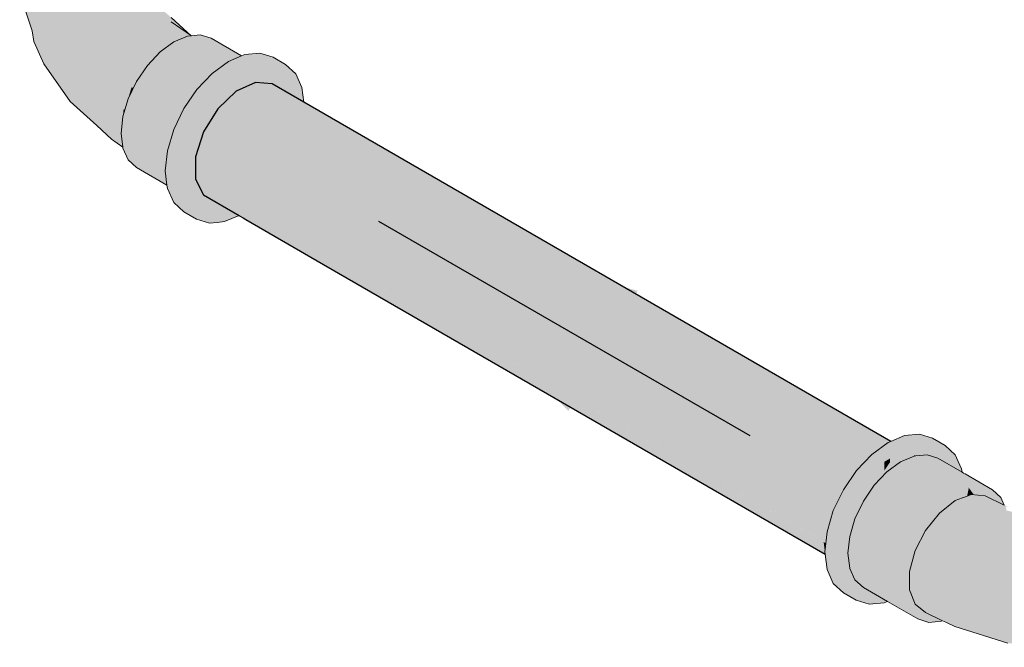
# Model space of a CAD drawing. Header units: millimetres. Extents: x 2 to 902, y -447 to 199.
# Tile 309 of 656: x 68.363 to 69.281, y 88.162 to 88.747. Entities that reach past the tile are written whole.
import ezdxf

# ---------------------------------------------------------------- set-up
doc = ezdxf.new("R2010")
doc.units = ezdxf.units.MM
doc.header["$MEASUREMENT"] = 0
for name, color, linetype, lineweight in [('AF-Condutos', 4, 'Continuous', 25), ('AF-Conexões', 9, 'Continuous', 18), ('AF-Sentido conduto', 9, 'Continuous', 30)]:
    doc.layers.add(name, color=color, linetype=linetype, lineweight=lineweight)

msp = doc.modelspace()

# ---------------------------------------------------------------- hatches: boundary and pattern name
at = {"layer": 'AF-Condutos', "linetype": 'Continuous'}
for points in [[(68.62773, 88.66946), (69.1753, 88.35371), (68.62768, 88.66987), (68.5981, 88.68695), (68.58252, 88.68835), (68.5646, 88.68018), (68.54748, 88.66386), (68.5341, 88.64223), (68.63908, 88.57678), (69.12517, 88.30085), (69.12685, 88.2999), (69.12689, 88.29998), (69.1252, 88.30095), (68.63844, 88.58198), (69.12689, 88.29998), (69.12709, 88.30039), (68.63515, 88.60889), (69.13789, 88.32288), (68.63515, 88.60889), (69.12592, 88.30112), (69.12709, 88.30039), (69.13106, 88.30864), (69.13997, 88.32169), (69.14002, 88.32176), (69.13794, 88.32296), (68.63458, 88.61358), (69.14002, 88.32176), (69.14026, 88.32211), (68.63152, 88.63856), (69.15526, 88.33916), (68.63112, 88.64177), (69.15526, 88.33916), (69.1555, 88.33942), (68.62888, 88.66011), (69.16887, 88.34981), (68.62868, 88.66169), (69.16887, 88.34981), (69.16904, 88.34994)], [(69.17468, 88.35405), (68.62773, 88.66946), (69.16795, 88.35058), (69.1693, 88.35012), (69.17269, 88.3526), (69.17528, 88.3537)], [(68.62888, 88.66011), (69.15503, 88.33971), (69.15578, 88.33972), (69.15745, 88.34148), (69.16884, 88.34979), (69.16656, 88.3511), (69.16884, 88.34979), (69.16887, 88.34981), (69.16659, 88.35113)], [(68.5673, 88.56428), (68.56913, 88.56506), (68.57693, 88.56838), (68.57474, 88.56915), (68.57694, 88.56839), (68.57515, 88.56945), (68.57697, 88.56837), (68.64507, 88.52788), (69.11267, 88.25987), (69.11468, 88.25876), (69.11267, 88.25992), (68.6449, 88.52925), (69.11266, 88.25995), (68.6448, 88.53007), (69.11468, 88.25879), (69.11471, 88.25909), (69.11473, 88.25929), (68.64259, 88.54815), (68.64348, 88.54084), (68.64259, 88.54815), (68.59003, 88.58031), (68.58892, 88.58098), (68.58438, 88.57618), (68.58892, 88.58098), (68.64259, 88.54815), (69.11311, 88.26029), (69.11473, 88.25929), (69.11581, 88.26935), (69.11821, 88.27744), (69.11676, 88.27827), (69.11821, 88.27744), (69.11822, 88.27748), (69.11677, 88.27832), (68.64232, 88.55037), (69.11677, 88.27832), (69.11822, 88.27748), (69.11824, 88.27753), (69.11677, 88.27837), (68.64206, 88.55245), (69.11824, 88.27753), (69.11838, 88.27799), (68.63908, 88.57678), (68.59023, 88.58237), (68.63908, 88.57678), (68.60504, 88.598), (68.5341, 88.64223), (68.52677, 88.61901), (68.52677, 88.59821), (68.57579, 88.56992), (68.5775, 88.56893), (68.57579, 88.56992), (68.52677, 88.59821), (68.5341, 88.58345)], [(68.63152, 88.63856), (69.13953, 88.32256), (69.14026, 88.32211), (69.14086, 88.32298), (69.14325, 88.32649), (69.15521, 88.33912), (69.15282, 88.34049), (69.15521, 88.33912), (69.15526, 88.33916), (69.15285, 88.34054)], [(69.1168, 88.27897), (69.11838, 88.27799), (69.12169, 88.28915), (69.12685, 88.2999), (69.12517, 88.30085), (68.63908, 88.57678)], [(68.56772, 88.56404), (68.57105, 88.56211), (68.57377, 88.56054), (68.64619, 88.51873), (69.11404, 88.24862), (69.11399, 88.24906), (68.64507, 88.52788), (68.5878, 88.56193), (68.57697, 88.56837), (68.57693, 88.56838), (68.56913, 88.56506), (68.5673, 88.56428)], [(69.11366, 88.24925), (69.11399, 88.24906), (69.1138, 88.2506), (69.11267, 88.25987), (68.64507, 88.52788)], [(69.16795, 88.35058), (69.16904, 88.34994), (69.16927, 88.3501)], [(69.15503, 88.33971), (69.1555, 88.33942), (69.15578, 88.33972)], [(69.19731, 88.34005), (69.19737, 88.34002), (69.19876, 88.34016)], [(69.11267, 88.25987), (69.1138, 88.2506), (69.11467, 88.25873)]]:
    msp.add_hatch(color=151, dxfattribs=at).paths.add_polyline_path(points)
at = {"layer": 'AF-Conexões', "linetype": 'Continuous'}
for points in [[(68.49855, 88.9729), (68.4937, 88.97108), (68.49809, 88.96921), (68.50644, 88.96566), (68.4937, 88.97108), (68.51915, 88.95638), (68.54121, 88.92894), (68.53103, 88.94385), (68.54121, 88.92894), (68.54903, 88.91267), (68.55325, 88.87327), (68.55123, 88.89207), (68.54903, 88.91267), (68.54789, 88.90067), (68.54903, 88.91267), (68.54442, 88.92226), (68.54121, 88.92894), (68.546, 88.90555), (68.54661, 88.90399), (68.54722, 88.90242), (68.54772, 88.89883), (68.54848, 88.89343), (68.5525, 88.87381), (68.55012, 88.88545), (68.54848, 88.89343), (68.54936, 88.88717), (68.54984, 88.8838), (68.54943, 88.8814), (68.55057, 88.87858), (68.54943, 88.8814), (68.54908, 88.87928), (68.55088, 88.8764), (68.5511, 88.87483), (68.55121, 88.87403), (68.5511, 88.87483), (68.55088, 88.8764), (68.54908, 88.87928), (68.54866, 88.87681), (68.54863, 88.87663), (68.55069, 88.87513), (68.54863, 88.87663), (68.54984, 88.8838), (68.54722, 88.90242), (68.52497, 88.89948), (68.53338, 88.89061), (68.52497, 88.89948), (68.51827, 88.8986), (68.54722, 88.90242), (68.53969, 88.92181), (68.52817, 88.93961), (68.51403, 88.95371), (68.49322, 88.93228), (68.49966, 88.91219), (68.49322, 88.93228), (68.51403, 88.95371), (68.49899, 88.9624), (68.45718, 88.93689), (68.44066, 88.91573), (68.45434, 88.91378), (68.45595, 88.92687), (68.47431, 88.94026), (68.45818, 88.9285), (68.45909, 88.92007), (68.45818, 88.9285), (68.45595, 88.92687), (68.45434, 88.91378), (68.45985, 88.91299), (68.46574, 88.91215), (68.44066, 88.91573), (68.45718, 88.93689), (68.45727, 88.93694), (68.45723, 88.93727), (68.45727, 88.93694), (68.49899, 88.9624), (68.45762, 88.94046), (68.49899, 88.9624), (68.48485, 88.96462), (68.45799, 88.94345), (68.45668, 88.94241), (68.45693, 88.94009), (68.45668, 88.94241), (68.44717, 88.93492), (68.45668, 88.94241), (68.45628, 88.94607), (68.45668, 88.94241), (68.45799, 88.94345), (68.48485, 88.96462), (68.45868, 88.949), (68.45613, 88.94748), (68.45868, 88.949), (68.48485, 88.96462), (68.47332, 88.96011), (68.45881, 88.95008), (68.45605, 88.94817), (68.44829, 88.9428), (68.41017, 88.9078), (68.42033, 88.91561), (68.41017, 88.9078), (68.39152, 88.88025), (68.41097, 88.89811), (68.39152, 88.88025), (68.38522, 88.87219), (68.37539, 88.85091), (68.39354, 88.86823), (68.41714, 88.88922), (68.43851, 88.89558), (68.41714, 88.88922), (68.39354, 88.86823), (68.37539, 88.85091), (68.3664, 88.81797), (68.36269, 88.78907), (68.36562, 88.7625), (68.36719, 88.79255), (68.3792, 88.8363), (68.36719, 88.79255), (68.36562, 88.7625), (68.37436, 88.73637), (68.37581, 88.72652), (68.38531, 88.70575), (68.40992, 88.67063), (68.43459, 88.64832), (68.40139, 88.68539), (68.38875, 88.71109), (68.38582, 88.73898), (68.37795, 88.77276), (68.3782, 88.80287), (68.37795, 88.77276), (68.38582, 88.73898), (68.38875, 88.71109), (68.40139, 88.68539), (68.43459, 88.64832), (68.40859, 88.68706), (68.4094, 88.72086), (68.39878, 88.74567), (68.39965, 88.78427), (68.39504, 88.80717), (68.39821, 88.84825), (68.41966, 88.87162), (68.39821, 88.84825), (68.39504, 88.80717), (68.39965, 88.78427), (68.39878, 88.74567), (68.4094, 88.72086), (68.42025, 88.73656), (68.40852, 88.76182), (68.41878, 88.77843), (68.41276, 88.81012), (68.40626, 88.83159), (68.42863, 88.85188), (68.40626, 88.83159), (68.41276, 88.81012), (68.42382, 88.82676), (68.43944, 88.83391), (68.44484, 88.8719), (68.46483, 88.88985), (68.44484, 88.8719), (68.43944, 88.83391), (68.42382, 88.82676), (68.41276, 88.81012), (68.41878, 88.77843), (68.40852, 88.76182), (68.42025, 88.73656), (68.4403, 88.76074), (68.42967, 88.79312), (68.4403, 88.76074), (68.42025, 88.73656), (68.4094, 88.72086), (68.40859, 88.68706), (68.43459, 88.64832), (68.4483, 88.63532), (68.4588, 88.62806), (68.45862, 88.62952), (68.45813, 88.63353), (68.45761, 88.63785), (68.43353, 88.66468), (68.46089, 88.66318), (68.46186, 88.66644), (68.43472, 88.69069), (68.46874, 88.68328), (68.46989, 88.68569), (68.44833, 88.70704), (68.47967, 88.70109), (68.48117, 88.70329), (68.44658, 88.73324), (68.49515, 88.71784), (68.47412, 88.73768), (68.49264, 88.7202), (68.50598, 88.72588), (68.49264, 88.7202), (68.49515, 88.71784), (68.49959, 88.72108), (68.5061, 88.72583), (68.50643, 88.72606), (68.5084, 88.72751), (68.50643, 88.72606), (68.50924, 88.72726), (68.50872, 88.72773), (68.49251, 88.7425), (68.4622, 88.7675), (68.49251, 88.7425), (68.5158, 88.73115), (68.517, 88.73056), (68.51916, 88.73148), (68.51977, 88.73174), (68.51916, 88.73148), (68.52017, 88.73158), (68.5199, 88.7318), (68.50391, 88.74472), (68.52279, 88.73184), (68.50403, 88.74893), (68.47896, 88.77004), (68.47355, 88.7888), (68.4519, 88.79774), (68.45573, 88.8307), (68.45522, 88.82629), (68.463, 88.81361), (68.45522, 88.82629), (68.4519, 88.79774), (68.47355, 88.7888), (68.47436, 88.7951), (68.47541, 88.80333), (68.47687, 88.81529), (68.47819, 88.82606), (68.47114, 88.83609), (68.46706, 88.84189), (68.47819, 88.82606), (68.48348, 88.85319), (68.46839, 88.86626), (68.48517, 88.88495), (68.47844, 88.87746), (68.48444, 88.87113), (68.47844, 88.87746), (68.46839, 88.86626), (68.48348, 88.85319), (68.49174, 88.86341), (68.49142, 88.86301), (68.48348, 88.85319), (68.47819, 88.82606), (68.4865, 88.79723), (68.48939, 88.81498), (68.49525, 88.82667), (68.50192, 88.83998), (68.49916, 88.83983), (68.49185, 88.83943), (68.50192, 88.83998), (68.49701, 88.85785), (68.49646, 88.85844), (68.4937, 88.86135), (68.49646, 88.85844), (68.49664, 88.8592), (68.49646, 88.85844), (68.49701, 88.85785), (68.50192, 88.83998), (68.50124, 88.85339), (68.50111, 88.85595), (68.50119, 88.85429), (68.50644, 88.85206), (68.50119, 88.85429), (68.50124, 88.85339), (68.50356, 88.85093), (68.50124, 88.85339), (68.50149, 88.84841), (68.50564, 88.848), (68.50587, 88.8485), (68.50564, 88.848), (68.50149, 88.84841), (68.50192, 88.83998), (68.5077, 88.84657), (68.50642, 88.84792), (68.5077, 88.84657), (68.50869, 88.84769), (68.50192, 88.83998), (68.5023, 88.83658), (68.50511, 88.83745), (68.5023, 88.83658), (68.50292, 88.83119), (68.51046, 88.83911), (68.51609, 88.84501), (68.51301, 88.84726), (68.51276, 88.84744), (68.51267, 88.8473), (68.50708, 88.83806), (68.50545, 88.83756), (68.50617, 88.83778), (68.50685, 88.83799), (68.50708, 88.83806), (68.50722, 88.83864), (68.50708, 88.83806), (68.51267, 88.8473), (68.51276, 88.84744), (68.51237, 88.84755), (68.51225, 88.84734), (68.511, 88.84519), (68.50786, 88.84121), (68.51095, 88.84747), (68.50946, 88.84762), (68.51095, 88.84747), (68.50786, 88.84121), (68.511, 88.84519), (68.51225, 88.84734), (68.51237, 88.84755), (68.51276, 88.84744), (68.51243, 88.84766), (68.51138, 88.84834), (68.51244, 88.84768), (68.51252, 88.8478), (68.51142, 88.84842), (68.51252, 88.8478), (68.51244, 88.84768), (68.51276, 88.84744), (68.51301, 88.84726), (68.51609, 88.84501), (68.51484, 88.84708), (68.51609, 88.84501), (68.51778, 88.84679), (68.51674, 88.84689), (68.51778, 88.84679), (68.51809, 88.84711), (68.51697, 88.84758), (68.51809, 88.84711), (68.51837, 88.8474), (68.54439, 88.87972), (68.5223, 88.86319), (68.51369, 88.84898), (68.5223, 88.86319), (68.51329, 88.84914), (68.51319, 88.84898), (68.51329, 88.84914), (68.5117, 88.84898), (68.51015, 88.84935), (68.5117, 88.84898), (68.51329, 88.84914), (68.5223, 88.86319), (68.51857, 88.85828), (68.5197, 88.86023), (68.51204, 88.84968), (68.5197, 88.86023), (68.51411, 88.85387), (68.51087, 88.85017), (68.5197, 88.86023), (68.51857, 88.85828), (68.5223, 88.86319), (68.52214, 88.86445), (68.52019, 88.87934), (68.51048, 88.85034), (68.52019, 88.87934), (68.50734, 88.85167), (68.50725, 88.85147), (68.50716, 88.85175), (68.50019, 88.87387), (68.50725, 88.85147), (68.52019, 88.87934), (68.54108, 88.88248), (68.54069, 88.88242), (68.54212, 88.88138), (68.54069, 88.88242), (68.52019, 88.87934), (68.5223, 88.86319), (68.54398, 88.87942), (68.54439, 88.87972), (68.54407, 88.87933), (68.51837, 88.8474), (68.54506, 88.87828), (68.54557, 88.87886), (68.54506, 88.87828), (68.54656, 88.87128), (68.54722, 88.86821), (68.54672, 88.87144), (68.54578, 88.87752), (68.54672, 88.87144), (68.54722, 88.86821), (68.54797, 88.87271), (68.54833, 88.87483), (68.54817, 88.87389), (68.54787, 88.87211), (68.552, 88.86846), (68.55188, 88.86929), (68.55162, 88.87112), (68.55159, 88.87139), (68.55127, 88.87363), (68.55338, 88.86949), (68.55369, 88.86917), (68.55338, 88.86949), (68.55127, 88.87363), (68.55252, 88.8704), (68.55127, 88.87363), (68.55159, 88.87139), (68.55162, 88.87112), (68.55188, 88.86929), (68.552, 88.86846), (68.55395, 88.86673), (68.55395, 88.8689), (68.55395, 88.87276), (68.55395, 88.8689), (68.55395, 88.86673), (68.55418, 88.86865), (68.55462, 88.87226), (68.55453, 88.87147), (68.55736, 88.87026), (68.55453, 88.87147), (68.55418, 88.86865), (68.55395, 88.86673), (68.55528, 88.86749), (68.55856, 88.86939), (68.55845, 88.8698), (68.55856, 88.86939), (68.55529, 88.86748), (68.55395, 88.86673), (68.55544, 88.86733), (68.55927, 88.86887), (68.55993, 88.86914), (68.55996, 88.86916), (68.55985, 88.86921), (68.55903, 88.86956), (68.55864, 88.86934), (68.55892, 88.8696), (68.55562, 88.88046), (68.55395, 88.89613), (68.55562, 88.88046), (68.55892, 88.8696), (68.55864, 88.86934), (68.55902, 88.86956), (68.60488, 88.89613), (68.60655, 88.90986), (68.60488, 88.92553), (68.59996, 88.94207), (68.59214, 88.95835), (68.59391, 88.95466), (68.59695, 88.94834), (68.61425, 88.92302), (68.60319, 88.94217), (68.59037, 88.96439), (68.5837, 88.97594), (68.58749, 88.96803), (68.58809, 88.96679), (68.58749, 88.96803), (68.5837, 88.97594), (68.5726, 88.99515), (68.56144, 89.00329), (68.57273, 88.98676), (68.56144, 89.00329), (68.55736, 89.00626), (68.57465, 88.98096), (68.58196, 88.97326), (68.57008, 88.98578), (68.55736, 88.99506), (68.54463, 89.00048), (68.49943, 88.98016), (68.49867, 88.97395), (68.49943, 88.98016), (68.48184, 88.97225), (68.4937, 88.97108)], [(68.49251, 88.7425), (68.50924, 88.72726), (68.517, 88.73056)], [(68.52264, 88.73183), (68.52279, 88.73184), (68.52212, 88.73245), (68.50391, 88.74472), (68.52017, 88.73158)], [(68.4948, 88.71795), (68.44658, 88.73324), (68.49311, 88.71635), (68.49069, 88.71723), (68.4871, 88.71197), (68.49069, 88.71723), (68.44658, 88.73324), (68.47845, 88.70565), (68.48698, 88.71179), (68.47845, 88.70565), (68.48103, 88.70341), (68.48117, 88.70329), (68.48141, 88.70364), (68.48183, 88.70426), (68.48451, 88.70818), (68.48183, 88.70426), (68.48623, 88.7089), (68.49324, 88.7163), (68.4937, 88.71678), (68.49515, 88.71784)], [(68.55053, 88.70288), (68.51916, 88.73148), (68.50643, 88.72606), (68.54878, 88.70161)], [(68.56787, 88.71233), (68.56965, 88.71309), (68.54121, 88.72951), (68.53103, 88.73266), (68.523, 88.73186), (68.52279, 88.73184), (68.52221, 88.73178), (68.52507, 88.72976), (68.52568, 88.73006), (68.53703, 88.7224), (68.52568, 88.73006), (68.52507, 88.72976), (68.52221, 88.73178), (68.51916, 88.73148), (68.53014, 88.72514), (68.53813, 88.72053), (68.54991, 88.71373), (68.55892, 88.70853), (68.56082, 88.70933), (68.56693, 88.71193)], [(68.55324, 88.70611), (68.55443, 88.70573), (68.55736, 88.70786), (68.55813, 88.70819), (68.55892, 88.70853), (68.55856, 88.70874), (68.55796, 88.7083), (68.55856, 88.70874), (68.54991, 88.71373), (68.51916, 88.73148), (68.54898, 88.7043), (68.55053, 88.70288), (68.55365, 88.70516), (68.55443, 88.70573)], [(68.52212, 88.73245), (68.52279, 88.73184), (68.523, 88.73186)], [(68.53882, 88.69326), (68.50643, 88.72606), (68.4937, 88.71678), (68.53727, 88.69163)], [(68.54745, 88.70238), (68.50643, 88.72606), (68.5382, 88.69389), (68.53882, 88.69326), (68.5396, 88.69409), (68.54212, 88.69675), (68.54878, 88.70161)], [(68.52725, 88.68077), (68.4937, 88.71678), (68.48183, 88.70426), (68.51709, 88.66591), (68.52591, 88.67881)], [(68.5354, 88.6927), (68.4937, 88.71678), (68.52712, 88.68091), (68.52725, 88.68077), (68.52742, 88.68102), (68.52792, 88.68175), (68.53727, 88.69163)], [(68.5673, 88.56428), (68.56708, 88.56441), (68.56695, 88.56448), (68.56324, 88.56662), (68.56267, 88.56695), (68.56023, 88.56836), (68.55965, 88.5687), (68.55423, 88.57182), (68.55234, 88.57292), (68.54429, 88.5629), (68.54547, 88.56052), (68.54429, 88.5629), (68.54659, 88.56576), (68.55234, 88.57292), (68.54751, 88.57571), (68.5341, 88.58345), (68.52859, 88.59455), (68.52782, 88.59611), (68.52677, 88.59322), (68.52677, 88.58768), (68.52677, 88.59322), (68.52782, 88.59611), (68.52771, 88.59633), (68.52677, 88.59519), (68.52677, 88.59493), (68.52677, 88.59519), (68.52253, 88.59013), (68.52677, 88.58532), (68.54138, 88.56876), (68.52677, 88.58532), (68.52253, 88.59013), (68.52677, 88.59519), (68.52771, 88.59633), (68.52677, 88.59545), (68.52166, 88.59063), (68.51621, 88.58551), (68.51586, 88.58439), (68.51562, 88.58364), (68.52677, 88.5772), (68.51562, 88.58364), (68.51586, 88.58439), (68.51621, 88.58551), (68.52166, 88.59063), (68.52677, 88.59548), (68.52154, 88.5907), (68.52677, 88.59551), (68.52771, 88.59633), (68.52677, 88.59821), (68.52677, 88.61901), (68.52955, 88.62781), (68.52677, 88.62621), (68.52276, 88.62389), (68.52011, 88.61961), (68.51792, 88.61606), (68.52277, 88.6063), (68.51792, 88.61606), (68.52011, 88.61961), (68.52276, 88.62389), (68.51598, 88.61998), (68.51699, 88.61456), (68.51598, 88.61998), (68.51561, 88.61233), (68.52011, 88.59786), (68.51561, 88.61233), (68.51598, 88.61998), (68.51225, 88.61782), (68.51225, 88.60689), (68.51285, 88.60786), (68.51325, 88.60852), (68.51285, 88.60786), (68.51476, 88.59461), (68.51285, 88.60786), (68.51225, 88.60689), (68.51361, 88.59528), (68.51225, 88.60689), (68.51225, 88.59607), (68.51225, 88.58558), (68.51225, 88.61782), (68.52749, 88.65711), (68.51813, 88.63762), (68.52749, 88.65711), (68.55389, 88.68995), (68.56913, 88.70106), (68.61502, 88.6869), (68.62601, 88.6835), (68.62013, 88.69651), (68.61077, 88.70519), (68.59858, 88.70895), (68.58372, 88.70497), (68.59858, 88.70895), (68.58438, 88.70755), (68.58142, 88.70629), (68.57193, 88.71177), (68.58142, 88.70629), (68.58438, 88.70755), (68.59858, 88.70895), (68.61077, 88.70519), (68.599, 88.71199), (68.5868, 88.71575), (68.5726, 88.71435), (68.56965, 88.71309), (68.55736, 88.70786), (68.54212, 88.69675), (68.53969, 88.67495), (68.54212, 88.69675), (68.52792, 88.68175), (68.51572, 88.66391), (68.50636, 88.64442), (68.50047, 88.62462), (68.51024, 88.59906), (68.50047, 88.62462), (68.49847, 88.60586), (68.51186, 88.58581), (68.49847, 88.60586), (68.50008, 88.59261), (68.50957, 88.58713), (68.50008, 88.59261), (68.50047, 88.58942), (68.50636, 88.57642), (68.51572, 88.56774), (68.52749, 88.56094), (68.51813, 88.56962), (68.52749, 88.56094), (68.53969, 88.55718), (68.51225, 88.58262), (68.51427, 88.58442), (68.51842, 88.5925), (68.51427, 88.58442), (68.51649, 88.58638), (68.52143, 88.59076), (68.51637, 88.58602), (68.51451, 88.58428), (68.51635, 88.58595), (68.51451, 88.58428), (68.51633, 88.58589), (68.51451, 88.58428), (68.51549, 88.58322), (68.51451, 88.58428), (68.51637, 88.58602), (68.52143, 88.59076), (68.51649, 88.58638), (68.51427, 88.58442), (68.51225, 88.58262), (68.51469, 88.58068), (68.52677, 88.57108), (68.51469, 88.58068), (68.51225, 88.58262), (68.51461, 88.58043), (68.52677, 88.56915), (68.53969, 88.55718), (68.54583, 88.55979), (68.54626, 88.55894), (68.54583, 88.55979), (68.53969, 88.55718), (68.54678, 88.55788), (68.55389, 88.55858)], [(68.47165, 88.68935), (68.47967, 88.70109), (68.47749, 88.70151), (68.44833, 88.70704), (68.46945, 88.68612), (68.46989, 88.68569)], [(68.5079, 88.64762), (68.50895, 88.64982), (68.51572, 88.66391), (68.52258, 88.65995), (68.51683, 88.6662), (68.48183, 88.70426), (68.47165, 88.68935), (68.46383, 88.67307), (68.45891, 88.65653), (68.50687, 88.64548)], [(68.62601, 88.6835), (68.62171, 88.68483), (68.59374, 88.69347), (68.57886, 88.69806), (68.56913, 88.70106), (68.55506, 88.69081), (68.58755, 88.69304), (68.58987, 88.6917), (68.58755, 88.69304), (68.55506, 88.69081), (68.55389, 88.68995), (68.58077, 88.68755), (68.58186, 88.68805), (68.58252, 88.68835), (68.5981, 88.68695), (68.59853, 88.6867), (68.59931, 88.68625), (68.60005, 88.68582), (68.60937, 88.68044), (68.61102, 88.67949), (68.61347, 88.67808), (68.61367, 88.67796), (68.61504, 88.67717), (68.61569, 88.6768), (68.61719, 88.67593), (68.61736, 88.67583)], [(68.46101, 88.6672), (68.46186, 88.66644), (68.46383, 88.67307), (68.46698, 88.68367), (68.43472, 88.69069)], [(68.46698, 88.68367), (68.46383, 88.67307), (68.46874, 88.68328)], [(68.58077, 88.68755), (68.57306, 88.68824), (68.5631, 88.68913), (68.55687, 88.67905), (68.5631, 88.68913), (68.55389, 88.68995), (68.53529, 88.66681), (68.5548, 88.67571), (68.53529, 88.66681), (68.52749, 88.65711), (68.54543, 88.66192), (68.55024, 88.66833), (68.5511, 88.66972), (68.55024, 88.66833), (68.54543, 88.66192), (68.53984, 88.66042), (68.53811, 88.65494), (68.53984, 88.66042), (68.52749, 88.65711), (68.51993, 88.63763), (68.51225, 88.61782), (68.53466, 88.64399), (68.51225, 88.61782), (68.52276, 88.62389), (68.52955, 88.62781), (68.5341, 88.64223), (68.53539, 88.64431), (68.54644, 88.66219), (68.54748, 88.66386), (68.55423, 88.67029), (68.5646, 88.68018)], [(68.62601, 88.6835), (68.61738, 88.67582), (68.61751, 88.67574), (68.62768, 88.66987)], [(68.45662, 88.64882), (68.45799, 88.64789), (68.45891, 88.65653), (68.45963, 88.66325), (68.43353, 88.66468)], [(68.45699, 88.63854), (68.45761, 88.63785), (68.45724, 88.64087), (68.45799, 88.64789), (68.45624, 88.64909), (68.43353, 88.66468)], [(68.45963, 88.66325), (68.45891, 88.65653), (68.46089, 88.66318)], [(68.50248, 88.63138), (68.45891, 88.65653), (68.45724, 88.64087), (68.50184, 88.62922)], [(68.50061, 88.63246), (68.50248, 88.63138), (68.50636, 88.64442), (68.50687, 88.64548), (68.50669, 88.64552), (68.45891, 88.65653)], [(68.49826, 88.61718), (68.4996, 88.61641), (68.50047, 88.62462), (68.50184, 88.62922), (68.50099, 88.62944), (68.45724, 88.64087)], [(68.45724, 88.64087), (68.49859, 88.60696), (68.4996, 88.61641)], [(68.49995, 88.59374), (68.49973, 88.59554), (68.49944, 88.59791), (68.49939, 88.59829), (68.49916, 88.60015), (68.49867, 88.60418), (68.46639, 88.62282), (68.49831, 88.60439), (68.49847, 88.60586), (68.49859, 88.60696), (68.49831, 88.60719), (68.45724, 88.64087), (68.4588, 88.62806), (68.45891, 88.62713), (68.46383, 88.61627), (68.47165, 88.60902), (68.50008, 88.59261)], [(68.49867, 88.60418), (68.49847, 88.60586), (68.49831, 88.60439)], [(69.16924, 88.20331), (69.17219, 88.20456), (69.16978, 88.20596), (69.16962, 88.20605), (69.16924, 88.20627), (69.16078, 88.21115), (69.15987, 88.21168), (69.1497, 88.21755), (69.17219, 88.20456), (69.20062, 88.18815), (69.17345, 88.2051), (69.20062, 88.18815), (69.2108, 88.185), (69.22267, 88.18618), (69.19279, 88.1954), (69.18788, 88.20626), (69.1873, 88.21099), (69.18621, 88.22), (69.18788, 88.20626), (69.18788, 88.23566), (69.20062, 88.26848), (69.19279, 88.2522), (69.20062, 88.26848), (69.2108, 88.28339), (69.24284, 88.30675), (69.22753, 88.29559), (69.2108, 88.28339), (69.22177, 88.28843), (69.2108, 88.28339), (69.20482, 88.27463), (69.20062, 88.26848), (69.21847, 88.28431), (69.21951, 88.28561), (69.22058, 88.28695), (69.22349, 88.28921), (69.22776, 88.29255), (69.24274, 88.30583), (69.23382, 88.29792), (69.22776, 88.29255), (69.2327, 88.29641), (69.23539, 88.29851), (69.23768, 88.29937), (69.23956, 88.30176), (69.23768, 88.29937), (69.23969, 88.30012), (69.24129, 88.30312), (69.24255, 88.3041), (69.24129, 88.30312), (69.23969, 88.30012), (69.24206, 88.301), (69.2425, 88.30361), (69.24317, 88.30459), (69.2425, 88.30361), (69.24223, 88.30107), (69.23539, 88.29851), (69.22058, 88.28695), (69.23426, 88.26913), (69.23775, 88.28086), (69.23426, 88.26913), (69.23837, 88.26378), (69.22058, 88.28695), (69.20755, 88.27072), (69.19789, 88.25185), (69.19275, 88.23255), (69.22172, 88.22525), (69.2359, 88.24087), (69.22172, 88.22525), (69.19275, 88.23255), (69.19275, 88.21518), (69.23574, 88.19174), (69.26234, 88.188), (69.25718, 88.20086), (69.24501, 88.19568), (69.22428, 88.20487), (69.24251, 88.19679), (69.2494, 88.20181), (69.24251, 88.19679), (69.24501, 88.19568), (69.25718, 88.20086), (69.25512, 88.20598), (69.2529, 88.21152), (69.26234, 88.188), (69.23574, 88.19174), (69.23539, 88.1916), (69.23243, 88.19034), (69.2331, 88.18992), (69.23243, 88.19034), (69.23539, 88.1916), (69.23574, 88.19174), (69.23566, 88.19179), (69.19275, 88.21518), (69.19275, 88.2192), (69.19275, 88.22324), (69.19275, 88.22873), (69.18788, 88.23566), (69.18788, 88.22784), (69.18788, 88.20982), (69.18788, 88.20626), (69.19275, 88.20345), (69.19275, 88.20355), (69.19275, 88.20411), (69.19275, 88.20355), (69.19275, 88.20345), (69.19856, 88.2001), (69.19845, 88.20037), (69.19856, 88.2001), (69.20398, 88.19697), (69.20263, 88.19804), (69.19789, 88.20183), (69.19275, 88.20593), (69.19789, 88.20183), (69.22451, 88.18697), (69.22966, 88.18916), (69.22451, 88.18697), (69.23121, 88.18854), (69.24246, 88.18405), (69.23121, 88.18854), (69.22822, 88.18637), (69.23121, 88.18854), (69.22451, 88.18697), (69.22708, 88.18553), (69.22451, 88.18697), (69.19789, 88.20183), (69.20757, 88.1941), (69.22352, 88.18655), (69.22652, 88.18512), (69.23508, 88.18107), (69.28445, 88.16556), (69.27261, 88.17046), (69.28445, 88.16556), (69.31765, 88.16318), (69.29245, 88.1711), (69.31765, 88.16318), (69.32777, 88.16176), (69.35111, 88.16389), (69.32704, 88.17094), (69.29705, 88.1809), (69.28086, 88.19621), (69.29705, 88.1809), (69.32704, 88.17094), (69.35111, 88.16389), (69.38414, 88.17255), (69.41102, 88.18381), (69.43255, 88.19963), (69.40577, 88.18597), (69.36185, 88.1745), (69.40577, 88.18597), (69.43255, 88.19963), (69.45082, 88.22026), (69.45862, 88.22644), (69.47188, 88.24505), (69.48997, 88.28394), (69.49697, 88.31645), (69.48146, 88.26916), (69.46552, 88.24537), (69.44282, 88.22888), (69.41751, 88.20518), (69.39131, 88.19035), (69.41751, 88.20518), (69.44282, 88.22888), (69.46552, 88.24537), (69.48146, 88.26916), (69.49697, 88.31645), (69.47641, 88.27456), (69.44674, 88.25836), (69.43056, 88.23677), (69.39668, 88.21823), (69.37917, 88.20277), (69.34201, 88.18498), (69.31105, 88.19188), (69.34201, 88.18498), (69.37917, 88.20277), (69.39668, 88.21823), (69.43056, 88.23677), (69.44674, 88.25836), (69.42771, 88.2599), (69.41172, 88.23711), (69.39219, 88.2377), (69.36775, 88.21666), (69.35241, 88.20027), (69.32364, 88.20951), (69.35241, 88.20027), (69.36775, 88.21666), (69.34782, 88.21791), (69.3338, 88.22786), (69.29821, 88.21353), (69.27268, 88.22186), (69.29821, 88.21353), (69.3338, 88.22786), (69.34782, 88.21791), (69.36775, 88.21666), (69.39219, 88.2377), (69.41172, 88.23711), (69.42771, 88.2599), (69.39673, 88.26518), (69.37403, 88.2398), (69.39673, 88.26518), (69.42771, 88.2599), (69.44674, 88.25836), (69.47641, 88.27456), (69.49697, 88.31645), (69.50137, 88.33482), (69.5024, 88.34755), (69.50123, 88.34667), (69.498, 88.34424), (69.49452, 88.34162), (69.48331, 88.30736), (69.47094, 88.3318), (69.46764, 88.33101), (69.4602, 88.29538), (69.44961, 88.32854), (69.44695, 88.32834), (69.43924, 88.29898), (69.42872, 88.32911), (69.42607, 88.32931), (69.41743, 88.28438), (69.40648, 88.33413), (69.39981, 88.30601), (69.40569, 88.33079), (69.40648, 88.33413), (69.40146, 88.33636), (69.39408, 88.33963), (69.39411, 88.3395), (69.39408, 88.33963), (69.39371, 88.33979), (69.39148, 88.34078), (69.39371, 88.33979), (69.39128, 88.34162), (69.39113, 88.34094), (69.38644, 88.31951), (69.37995, 88.28076), (69.38644, 88.31951), (69.38463, 88.34535), (69.38453, 88.3467), (69.38265, 88.34811), (69.38213, 88.3485), (69.38265, 88.34811), (69.38207, 88.34893), (69.38202, 88.34859), (69.37882, 88.32827), (69.38054, 88.35106), (69.3751, 88.32629), (69.36937, 88.29401), (69.35582, 88.27995), (69.35889, 88.25674), (69.32845, 88.24358), (69.33252, 88.24534), (69.3396, 88.2584), (69.33252, 88.24534), (69.35889, 88.25674), (69.35582, 88.27995), (69.34996, 88.2775), (69.3423, 88.2743), (69.33118, 88.26956), (69.32124, 88.26533), (69.31613, 88.2543), (69.3131, 88.24777), (69.32124, 88.26533), (69.34207, 88.28696), (69.32523, 88.28058), (69.31226, 88.27982), (69.2973, 88.27893), (69.29883, 88.2766), (69.30281, 88.2705), (69.2973, 88.27893), (69.28602, 88.27163), (69.28428, 88.26574), (69.28405, 88.26497), (69.28428, 88.26574), (69.28602, 88.27163), (69.28389, 88.27024), (69.2833, 88.26475), (69.28291, 88.26113), (69.2821, 88.25841), (69.28261, 88.25833), (69.29508, 88.25636), (69.29132, 88.23675), (69.26674, 88.24193), (69.27659, 88.23985), (69.27907, 88.24821), (69.27659, 88.23985), (69.29132, 88.23675), (69.29508, 88.25636), (69.2821, 88.25841), (69.28291, 88.26113), (69.2833, 88.26475), (69.28389, 88.27024), (69.28528, 88.27115), (69.28459, 88.2768), (69.28528, 88.27115), (69.28602, 88.27163), (69.28697, 88.27482), (69.28602, 88.27163), (69.29021, 88.27434), (69.2973, 88.27893), (69.2885, 88.27814), (69.28817, 88.27887), (69.28794, 88.27809), (69.28817, 88.27887), (69.2887, 88.28065), (69.28723, 88.28094), (69.2973, 88.27893), (69.30005, 88.28097), (69.2979, 88.28296), (69.30005, 88.28097), (69.30442, 88.2842), (69.29379, 88.28676), (69.28587, 88.28868), (69.28348, 88.28926), (69.28391, 88.2883), (69.2847, 88.28656), (69.28546, 88.28488), (69.2847, 88.28656), (69.28543, 88.28459), (69.28559, 88.28459), (69.29639, 88.28436), (69.29764, 88.2832), (69.29708, 88.28372), (69.29656, 88.2842), (69.29639, 88.28436), (69.29583, 88.2842), (69.29639, 88.28436), (69.28559, 88.28459), (69.28819, 88.28421), (69.29329, 88.28347), (69.28819, 88.28421), (69.28559, 88.28459), (69.28576, 88.28421), (69.2863, 88.28302), (69.28692, 88.28164), (69.2863, 88.28302), (69.28576, 88.28421), (69.28559, 88.28459), (69.28553, 88.28421), (69.28543, 88.28459), (69.2854, 88.28421), (69.28533, 88.28295), (69.28508, 88.28137), (69.28533, 88.28295), (69.28539, 88.28421), (69.28525, 88.28295), (69.28539, 88.28421), (69.28543, 88.28459), (69.28525, 88.28421), (69.28543, 88.28459), (69.2847, 88.28656), (69.28391, 88.2883), (69.28363, 88.28463), (69.28387, 88.28421), (69.28463, 88.28291), (69.28387, 88.28421), (69.28363, 88.28463), (69.28368, 88.28422), (69.28363, 88.28463), (69.28391, 88.2883), (69.28348, 88.28926), (69.2832, 88.28816), (69.28348, 88.28926), (69.28305, 88.28936), (69.28266, 88.28945), (69.24166, 88.29583), (69.26701, 88.28498), (69.27297, 88.28423), (69.27076, 88.28423), (69.28385, 88.28286), (69.27076, 88.28423), (69.27915, 88.28255), (69.284, 88.28159), (69.28405, 88.28116), (69.284, 88.28159), (69.27076, 88.28423), (69.27297, 88.28423), (69.26701, 88.28498), (69.26604, 88.28423), (69.2541, 88.27506), (69.28447, 88.27778), (69.2847, 88.2778), (69.28449, 88.27758), (69.26884, 88.2605), (69.2847, 88.2778), (69.2541, 88.27506), (69.24093, 88.29157), (69.24117, 88.29126), (69.24136, 88.29303), (69.24117, 88.29126), (69.2541, 88.27506), (69.26701, 88.28498), (69.24214, 88.29562), (69.24166, 88.29583), (69.24217, 88.29575), (69.24258, 88.29713), (69.24182, 88.29728), (69.24258, 88.29713), (69.24217, 88.29575), (69.28266, 88.28945), (69.28301, 88.2897), (69.28322, 88.28984), (69.28262, 88.29284), (69.28291, 88.29053), (69.28259, 88.29285), (69.28263, 88.29115), (69.28259, 88.29285), (69.28176, 88.29307), (69.28259, 88.29285), (69.28259, 88.29314), (69.28157, 88.29349), (69.28168, 88.29309), (69.26473, 88.29752), (69.28168, 88.29309), (69.28157, 88.29349), (69.28259, 88.29314), (69.28645, 88.29184), (69.28252, 88.29371), (69.28118, 88.29434), (69.28129, 88.2941), (69.28118, 88.29434), (69.26323, 88.30287), (69.25021, 88.30405), (69.24787, 88.30193), (69.24765, 88.30198), (69.24288, 88.29814), (69.24765, 88.30198), (69.24787, 88.30193), (69.25021, 88.30405), (69.2459, 88.30244), (69.24394, 88.30171), (69.24348, 88.30482), (69.24604, 88.30876), (69.24617, 88.30918), (69.24604, 88.30876), (69.24348, 88.30482), (69.24394, 88.30171), (69.24483, 88.30204), (69.24529, 88.30624), (69.24569, 88.30758), (69.24529, 88.30624), (69.24551, 88.30641), (69.24529, 88.30624), (69.24483, 88.30204), (69.24694, 88.30753), (69.24483, 88.30204), (69.2465, 88.30266), (69.24761, 88.30805), (69.24813, 88.31061), (69.24627, 88.30954), (69.24293, 88.30761), (69.24627, 88.30954), (69.24813, 88.31061), (69.24682, 88.31137), (69.24353, 88.31327), (69.24682, 88.31139), (69.24813, 88.31061), (69.24688, 88.31159), (69.24363, 88.31414), (69.24306, 88.31459), (69.24305, 88.31447), (69.24303, 88.3146), (69.19876, 88.34016), (69.24316, 88.31359), (69.24354, 88.31336), (69.24316, 88.31358), (69.24317, 88.31348), (69.24323, 88.31297), (69.24338, 88.31179), (69.24375, 88.30875), (69.24637, 88.30986), (69.24302, 88.30844), (69.24375, 88.30875), (69.24338, 88.31179), (69.24323, 88.31297), (69.24317, 88.31348), (69.23539, 88.3052), (69.22267, 88.29591), (69.23539, 88.3052), (69.24317, 88.31348), (69.24316, 88.31358), (69.19722, 88.34001), (69.18448, 88.33459), (69.17175, 88.32531), (69.15989, 88.31278), (69.1497, 88.29788), (69.15202, 88.30127), (69.15598, 88.30706), (69.16924, 88.33467), (69.15819, 88.31553), (69.14537, 88.29333), (69.13865, 88.2817), (69.14364, 88.28899), (69.14442, 88.29014), (69.14364, 88.28899), (69.13865, 88.2817), (69.1276, 88.26255), (69.12613, 88.24881), (69.13481, 88.26687), (69.12613, 88.24881), (69.12559, 88.24379), (69.13885, 88.2714), (69.14188, 88.28159), (69.13697, 88.26506), (69.13885, 88.2714), (69.1373, 88.26817), (69.13387, 88.26103), (69.12956, 88.25204), (69.12559, 88.24379), (69.12956, 88.24011), (69.12986, 88.24115), (69.13025, 88.24246), (69.1317, 88.24731), (69.1325, 88.25004), (69.13436, 88.25627), (69.13443, 88.2565), (69.13436, 88.25627), (69.1325, 88.25004), (69.1317, 88.24731), (69.13025, 88.24246), (69.12986, 88.24115), (69.13443, 88.24128), (69.13517, 88.24822), (69.13443, 88.24128), (69.12986, 88.24115), (69.12956, 88.24011), (69.13085, 88.23892), (69.13398, 88.23711), (69.13399, 88.23724), (69.13406, 88.23788), (69.13413, 88.2385), (69.13406, 88.23788), (69.13399, 88.23724), (69.13629, 88.23717), (69.13399, 88.23724), (69.13398, 88.23711), (69.13085, 88.23892), (69.13387, 88.23611), (69.1339, 88.23632), (69.13387, 88.23611), (69.1373, 88.23293), (69.13885, 88.23149), (69.1384, 88.2325), (69.13723, 88.23349), (69.1384, 88.2325), (69.13714, 88.23529), (69.13697, 88.23566), (69.137, 88.23536), (69.13697, 88.23566), (69.13682, 88.23683), (69.13665, 88.23825), (69.13529, 88.24939), (69.18389, 88.20954), (69.18292, 88.20913), (69.18389, 88.20954), (69.13529, 88.24939), (69.13697, 88.23566), (69.17716, 88.20668), (69.1771, 88.20665), (69.17492, 88.20572), (69.1771, 88.20665), (69.17716, 88.20668), (69.13888, 88.23428), (69.13697, 88.23566), (69.13714, 88.23529), (69.14188, 88.22479), (69.14355, 88.2211), (69.14188, 88.22479), (69.14117, 88.22637), (69.13964, 88.22976), (69.13955, 88.22994), (69.13885, 88.23149), (69.13085, 88.23892), (69.12559, 88.24379), (69.12618, 88.24161), (69.12559, 88.24379), (69.1276, 88.26255), (69.16924, 88.33467), (69.18875, 88.34594), (69.19973, 88.35228), (69.18709, 88.3469), (69.19973, 88.35228), (69.23548, 88.34123), (69.22612, 88.34992), (69.21393, 88.35368), (69.22612, 88.34992), (69.21433, 88.35672), (69.20214, 88.36049), (69.18794, 88.35908), (69.18507, 88.34806), (69.18448, 88.34579), (69.18507, 88.34806), (69.18794, 88.35908), (69.1753, 88.35371), (69.17269, 88.3526), (69.15745, 88.34148), (69.15504, 88.31968), (69.14285, 88.30184), (69.13348, 88.28235), (69.14285, 88.30184), (69.15504, 88.31968), (69.15745, 88.34148), (69.14325, 88.32649), (69.13106, 88.30864), (69.12169, 88.28915), (69.11581, 88.26935), (69.1138, 88.2506), (69.11404, 88.24862), (69.11546, 88.2478), (69.12583, 88.24181), (69.11546, 88.2478), (69.11404, 88.24862), (69.1276, 88.22735), (69.11404, 88.24862), (69.11581, 88.23415), (69.13348, 88.21435), (69.11581, 88.23415), (69.12169, 88.22115), (69.13106, 88.21247), (69.14285, 88.20567), (69.12672, 88.2413), (69.12864, 88.23707), (69.13314, 88.22711), (69.1441, 88.21988), (69.13314, 88.22711), (69.14285, 88.20567), (69.14889, 88.20929), (69.15479, 88.21283), (69.14889, 88.20929), (69.14285, 88.20567), (69.15086, 88.20495), (69.16463, 88.20372)], [(69.24175, 88.32505), (69.24136, 88.32823), (69.2398, 88.33169), (69.23548, 88.34123), (69.22917, 88.34318), (69.21498, 88.34756), (69.20605, 88.35032), (69.19973, 88.35228), (69.20493, 88.34951), (69.21143, 88.34605), (69.21877, 88.34215), (69.21143, 88.34605), (69.20493, 88.34951), (69.19973, 88.35228), (69.20423, 88.349), (69.19973, 88.35228), (69.19439, 88.34919), (69.18875, 88.34594), (69.19099, 88.34561), (69.18875, 88.34594), (69.1904, 88.34499), (69.18875, 88.34594), (69.18832, 88.34279), (69.19028, 88.34486), (69.18832, 88.34279), (69.18782, 88.33907), (69.19451, 88.3419), (69.19505, 88.3423), (69.19815, 88.34456), (69.19505, 88.3423), (69.19451, 88.3419), (69.18782, 88.33907), (69.18751, 88.3368), (69.19107, 88.3394), (69.18751, 88.3368), (69.16978, 88.20596), (69.19722, 88.34001), (69.19741, 88.34094), (69.19826, 88.34045), (69.19845, 88.34034), (69.19847, 88.34054), (69.19897, 88.34516), (69.19847, 88.34054), (69.19845, 88.34034), (69.20493, 88.34077), (69.20398, 88.34288), (69.20196, 88.34734), (69.20398, 88.34288), (69.20493, 88.34077), (69.20763, 88.34104), (69.20579, 88.34365), (69.20278, 88.34794), (69.20943, 88.3452), (69.20278, 88.34794), (69.20323, 88.34729), (69.20579, 88.34365), (69.20795, 88.34457), (69.2083, 88.34472), (69.20795, 88.34457), (69.21424, 88.3417), (69.20795, 88.34457), (69.20579, 88.34365), (69.20709, 88.3418), (69.21312, 88.34159), (69.20709, 88.3418), (69.20763, 88.34104), (69.20908, 88.34119), (69.24303, 88.3146), (69.24211, 88.32212), (69.24303, 88.3146), (69.24363, 88.31414), (69.24813, 88.31061), (69.24929, 88.31073), (69.24803, 88.31351), (69.24929, 88.31073), (69.26, 88.31179), (69.24485, 88.32054), (69.24435, 88.32083), (69.24485, 88.32054), (69.24442, 88.32149), (69.24485, 88.32054), (69.26, 88.31179), (69.24813, 88.31061), (69.27018, 88.30864), (69.24462, 88.3234), (69.24317, 88.32423), (69.24355, 88.32341), (69.2442, 88.32197), (69.24445, 88.32181), (69.24426, 88.32183), (69.24421, 88.32194), (69.24199, 88.32316), (69.2442, 88.32197), (69.24355, 88.32341), (69.24195, 88.32342), (69.24355, 88.32341), (69.24317, 88.32423), (69.24175, 88.32505), (69.21927, 88.33804), (69.23652, 88.3327), (69.23788, 88.33228), (69.23652, 88.3327), (69.21927, 88.33804), (69.23713, 88.32772), (69.23839, 88.32699), (69.23946, 88.32637)], [(69.18737, 88.33582), (69.1875, 88.33679), (69.18781, 88.33907), (69.18832, 88.34279), (69.18875, 88.34594), (69.17849, 88.34001), (69.17774, 88.33891), (69.17712, 88.33801), (69.18448, 88.33874), (69.18296, 88.33713), (69.18448, 88.33874), (69.17712, 88.33801), (69.17683, 88.33759), (69.17673, 88.33743), (69.17683, 88.33759), (69.17712, 88.33801), (69.17774, 88.33891), (69.17849, 88.34001), (69.17458, 88.33776), (69.17444, 88.33409), (69.18242, 88.33657), (69.17444, 88.33409), (69.17275, 88.33161), (69.17081, 88.32878), (69.1743, 88.33026), (69.1779, 88.33179), (69.17819, 88.3321), (69.1779, 88.33179), (69.18637, 88.33597), (69.1779, 88.33179), (69.1743, 88.33026), (69.17081, 88.32878), (69.17033, 88.32807), (69.17022, 88.32791), (69.17421, 88.3279), (69.17022, 88.32791), (69.16926, 88.32651), (69.16927, 88.3235), (69.17355, 88.32721), (69.16927, 88.3235), (69.16928, 88.32269), (69.17175, 88.32531), (69.17418, 88.32708), (69.18448, 88.33459)], [(69.20908, 88.34119), (69.19876, 88.34016), (69.24306, 88.31459)], [(69.16376, 88.31845), (69.16924, 88.33467), (69.15753, 88.3103), (69.15598, 88.30706), (69.15623, 88.30743), (69.15678, 88.30823), (69.15989, 88.31278), (69.16142, 88.31503), (69.15989, 88.31278), (69.16099, 88.31395), (69.16293, 88.31599)], [(69.16924, 88.32648), (69.16924, 88.33467), (69.16376, 88.31845), (69.16397, 88.31875), (69.16376, 88.31845), (69.16293, 88.31599), (69.16312, 88.31619), (69.16924, 88.32265)], [(69.17081, 88.32878), (69.17275, 88.33161), (69.17444, 88.33409), (69.17458, 88.33776), (69.16924, 88.33467), (69.16926, 88.32812), (69.17033, 88.32807)], [(69.24354, 88.31336), (69.19876, 88.34016), (69.19722, 88.34001)], [(69.19811, 88.34039), (69.19845, 88.34034), (69.19826, 88.34045), (69.19741, 88.34094), (69.19732, 88.34005), (69.19843, 88.34013), (69.19845, 88.34034)], [(69.19876, 88.34016), (69.20493, 88.34077), (69.19845, 88.34034), (69.19856, 88.34014)], [(69.16926, 88.32812), (69.16926, 88.32651), (69.17022, 88.32791)], [(69.16926, 88.32812), (69.17022, 88.32791), (69.17033, 88.32807)], [(69.24445, 88.32181), (69.24421, 88.32194), (69.24426, 88.32183)], [(69.25114, 88.30397), (69.25097, 88.30433), (69.24885, 88.30902), (69.24761, 88.30805), (69.24685, 88.30435), (69.2465, 88.30266), (69.24753, 88.30305), (69.25021, 88.30405)], [(69.24813, 88.31061), (69.24761, 88.30805), (69.24885, 88.30902)], [(69.278, 88.30139), (69.27783, 88.30155), (69.27496, 88.30181), (69.27783, 88.30155), (69.27018, 88.30864), (69.26398, 88.3092), (69.24813, 88.31061), (69.25816, 88.30702), (69.24813, 88.31061), (69.24845, 88.3099), (69.25222, 88.3048), (69.25611, 88.30626), (69.25624, 88.3063), (69.24872, 88.30977), (69.25624, 88.3063), (69.25655, 88.30642), (69.25624, 88.3063), (69.26377, 88.30282), (69.25624, 88.3063), (69.25611, 88.30626), (69.25222, 88.3048), (69.25291, 88.30381), (69.26323, 88.30287), (69.27296, 88.29825), (69.27193, 88.30209), (69.2732, 88.30197), (69.27193, 88.30209), (69.27296, 88.29825), (69.27541, 88.29709), (69.2797, 88.29505), (69.28118, 88.29434)], [(69.25209, 88.30475), (69.24845, 88.3099), (69.25097, 88.30433), (69.25114, 88.30397), (69.25275, 88.30382), (69.25291, 88.30381), (69.25219, 88.30479), (69.24845, 88.3099)], [(69.2425, 88.30361), (69.24206, 88.301), (69.24223, 88.30107)], [(69.19275, 88.22873), (69.19275, 88.23255), (69.19567, 88.2435), (69.19598, 88.24466), (69.19641, 88.24627), (69.19275, 88.24056), (69.19641, 88.24627), (69.19275, 88.24172), (69.19264, 88.24159), (69.19145, 88.23925), (69.19264, 88.24159), (69.19641, 88.24627), (69.19653, 88.24673), (69.1968, 88.24776), (69.19289, 88.24207), (69.1968, 88.24776), (69.19708, 88.24878), (69.19353, 88.24332), (69.19708, 88.24878), (69.19789, 88.25185), (69.19718, 88.25046), (69.19429, 88.24481), (69.19718, 88.25046), (69.19789, 88.25185), (69.20653, 88.26873), (69.20755, 88.27072), (69.21847, 88.28431), (69.21121, 88.27787), (69.20063, 88.2621), (69.21121, 88.27787), (69.20285, 88.27046), (69.19768, 88.25844), (69.20285, 88.27046), (69.20062, 88.26848), (69.19582, 88.25613), (69.18788, 88.23566), (69.18888, 88.23424), (69.18919, 88.23483), (69.18888, 88.23424), (69.19201, 88.22978)], [(69.14285, 88.20567), (69.15504, 88.2019), (69.16924, 88.20331)], [(69.22267, 88.18618), (69.22185, 88.18734), (69.21524, 88.19047), (69.20757, 88.1941), (69.20398, 88.19697), (69.18788, 88.20626), (69.18951, 88.20266), (69.20896, 88.19299), (69.18951, 88.20266), (69.19279, 88.1954), (69.21423, 88.18879)], [(69.22267, 88.18618), (69.22279, 88.18689), (69.22185, 88.18734)]]:
    msp.add_hatch(color=161, dxfattribs=at).paths.add_polyline_path(points)
at = {"layer": 'AF-Sentido conduto', "linetype": 'Continuous'}
msp.add_hatch(color=7, dxfattribs=at).paths.add_polyline_path([(68.69772, 88.55883), (68.8745, 88.38205), (68.9392, 88.49413)])

# ---------------------------------------------------------------- linework, layer by layer
at = {"layer": 'AF-Condutos'}
for p, q in [((68.58252, 88.68835), (68.5646, 88.68018)), ((68.5981, 88.68695), (68.58252, 88.68835)), ((68.62768, 88.66987), (68.5981, 88.68695)), ((68.5646, 88.68018), (68.54748, 88.66386)), ((68.54748, 88.66386), (68.5341, 88.64223)), ((69.1753, 88.35371), (68.62768, 88.66987)), ((68.5341, 88.64223), (68.52677, 88.61901)), ((68.52677, 88.61901), (68.52677, 88.59821)), ((68.52677, 88.59821), (68.5341, 88.58345)), ((68.5341, 88.58345), (68.5673, 88.56428)), ((68.5673, 88.56428), (68.56772, 88.56404)), ((68.56772, 88.56404), (68.57105, 88.56211)), ((68.57105, 88.56211), (68.57377, 88.56054)), ((68.57377, 88.56054), (68.64619, 88.51873)), ((68.64619, 88.51873), (69.11404, 88.24862))]:
    msp.add_line(p, q, dxfattribs=at)
at = {"layer": 'AF-Conexões'}
for p, q in [((68.36562, 88.7625), (68.37436, 88.73637)), ((68.52279, 88.73184), (68.50403, 88.74893)), ((68.37436, 88.73637), (68.37581, 88.72652)), ((68.52212, 88.73245), (68.50391, 88.74472)), ((68.51916, 88.73148), (68.50643, 88.72606)), ((68.52221, 88.73178), (68.51916, 88.73148)), ((68.523, 88.73186), (68.52212, 88.73245)), ((68.52279, 88.73184), (68.52221, 88.73178)), ((68.523, 88.73186), (68.52279, 88.73184)), ((68.53103, 88.73266), (68.523, 88.73186)), ((68.54121, 88.72951), (68.53103, 88.73266)), ((68.56965, 88.71309), (68.54121, 88.72951)), ((68.37581, 88.72652), (68.38531, 88.70575)), ((68.50643, 88.72606), (68.4937, 88.71678)), ((68.4937, 88.71678), (68.48183, 88.70426)), ((68.56965, 88.71309), (68.55736, 88.70786)), ((68.5726, 88.71435), (68.56965, 88.71309)), ((68.5868, 88.71575), (68.5726, 88.71435)), ((68.599, 88.71199), (68.5868, 88.71575)), ((68.61077, 88.70519), (68.599, 88.71199)), ((68.38531, 88.70575), (68.40992, 88.67063)), ((68.48183, 88.70426), (68.47165, 88.68935)), ((68.55736, 88.70786), (68.54212, 88.69675)), ((68.62013, 88.69651), (68.61077, 88.70519)), ((68.54212, 88.69675), (68.52792, 88.68175)), ((68.62601, 88.6835), (68.62013, 88.69651)), ((68.47165, 88.68935), (68.46383, 88.67307)), ((68.52792, 88.68175), (68.51572, 88.66391)), ((68.62768, 88.66987), (68.62601, 88.6835)), ((68.46383, 88.67307), (68.45891, 88.65653)), ((68.40992, 88.67063), (68.43459, 88.64832)), ((68.51572, 88.66391), (68.50636, 88.64442)), ((68.45891, 88.65653), (68.45724, 88.64087)), ((68.43459, 88.64832), (68.4483, 88.63532)), ((68.50636, 88.64442), (68.50047, 88.62462)), ((68.4483, 88.63532), (68.4588, 88.62806)), ((68.45724, 88.64087), (68.4588, 88.62806)), ((68.4588, 88.62806), (68.45891, 88.62713)), ((68.45891, 88.62713), (68.46383, 88.61627)), ((68.50047, 88.62462), (68.49847, 88.60586)), ((68.46383, 88.61627), (68.47165, 88.60902)), ((68.47165, 88.60902), (68.50008, 88.59261)), ((68.49847, 88.60586), (68.50008, 88.59261)), ((68.50008, 88.59261), (68.50047, 88.58942)), ((68.50047, 88.58942), (68.50636, 88.57642)), ((68.50636, 88.57642), (68.51572, 88.56774)), ((68.51572, 88.56774), (68.52749, 88.56094)), ((68.55389, 88.55858), (68.5673, 88.56428)), ((68.52749, 88.56094), (68.53969, 88.55718)), ((68.53969, 88.55718), (68.54678, 88.55788)), ((68.54678, 88.55788), (68.55389, 88.55858)), ((69.20214, 88.36049), (69.18794, 88.35908)), ((69.21433, 88.35672), (69.20214, 88.36049)), ((69.17269, 88.3526), (69.15745, 88.34148)), ((69.1753, 88.35371), (69.17269, 88.3526)), ((69.18794, 88.35908), (69.1753, 88.35371)), ((69.22612, 88.34992), (69.21433, 88.35672)), ((69.15745, 88.34148), (69.14325, 88.32649)), ((69.20908, 88.34119), (69.19876, 88.34016)), ((69.21927, 88.33804), (69.20908, 88.34119)), ((69.23548, 88.34123), (69.22612, 88.34992)), ((69.2398, 88.33169), (69.23548, 88.34123)), ((69.18448, 88.33459), (69.17175, 88.32531)), ((69.19722, 88.34001), (69.18448, 88.33459)), ((69.19876, 88.34016), (69.19722, 88.34001)), ((69.24175, 88.32505), (69.21927, 88.33804)), ((69.14325, 88.32649), (69.13106, 88.30864)), ((69.17175, 88.32531), (69.15989, 88.31278)), ((69.24136, 88.32823), (69.2398, 88.33169)), ((69.24175, 88.32505), (69.24136, 88.32823)), ((69.24317, 88.32423), (69.24175, 88.32505)), ((69.24462, 88.3234), (69.24317, 88.32423)), ((69.27018, 88.30864), (69.24462, 88.3234)), ((69.13106, 88.30864), (69.12169, 88.28915)), ((69.15989, 88.31278), (69.1497, 88.29788)), ((69.27783, 88.30155), (69.27018, 88.30864)), ((69.1497, 88.29788), (69.14188, 88.28159)), ((69.23539, 88.29851), (69.22058, 88.28695)), ((69.24223, 88.30107), (69.23539, 88.29851)), ((69.24394, 88.30171), (69.24223, 88.30107)), ((69.2459, 88.30244), (69.24394, 88.30171)), ((69.25021, 88.30405), (69.2459, 88.30244)), ((69.26323, 88.30287), (69.25021, 88.30405)), ((69.28118, 88.29434), (69.26323, 88.30287)), ((69.278, 88.30139), (69.27783, 88.30155)), ((69.28118, 88.29434), (69.278, 88.30139)), ((69.12169, 88.28915), (69.11581, 88.26935)), ((69.22058, 88.28695), (69.20755, 88.27072)), ((69.14188, 88.28159), (69.13697, 88.26506)), ((69.11581, 88.26935), (69.1138, 88.2506)), ((69.20755, 88.27072), (69.19789, 88.25185)), ((69.13697, 88.26506), (69.13529, 88.24939)), ((69.1138, 88.2506), (69.11404, 88.24862)), ((69.13529, 88.24939), (69.13697, 88.23566)), ((69.19789, 88.25185), (69.19275, 88.23255)), ((69.11404, 88.24862), (69.11581, 88.23415)), ((69.11581, 88.23415), (69.12169, 88.22115)), ((69.13697, 88.23566), (69.13714, 88.23529)), ((69.13714, 88.23529), (69.14188, 88.22479)), ((69.19275, 88.23255), (69.19275, 88.21518)), ((69.14188, 88.22479), (69.1497, 88.21755)), ((69.12169, 88.22115), (69.13106, 88.21247)), ((69.13106, 88.21247), (69.14285, 88.20567)), ((69.1497, 88.21755), (69.17219, 88.20456)), ((69.19275, 88.21518), (69.19789, 88.20183)), ((69.14285, 88.20567), (69.15504, 88.2019)), ((69.15504, 88.2019), (69.16924, 88.20331)), ((69.16924, 88.20331), (69.17219, 88.20456)), ((69.17219, 88.20456), (69.20062, 88.18815)), ((69.19789, 88.20183), (69.20757, 88.1941)), ((69.20757, 88.1941), (69.22352, 88.18655)), ((69.20062, 88.18815), (69.2108, 88.185)), ((69.2108, 88.185), (69.22267, 88.18618)), ((69.22352, 88.18655), (69.22652, 88.18512)), ((69.22652, 88.18512), (69.23508, 88.18107)), ((69.23508, 88.18107), (69.28445, 88.16556))]:
    msp.add_line(p, q, dxfattribs=at)
at = {"layer": 'AF-Sentido conduto'}
msp.add_lwpolyline([(69.04413, 88.35883), (68.69772, 88.55883)], dxfattribs=at)

doc.saveas('drawing.dxf')
